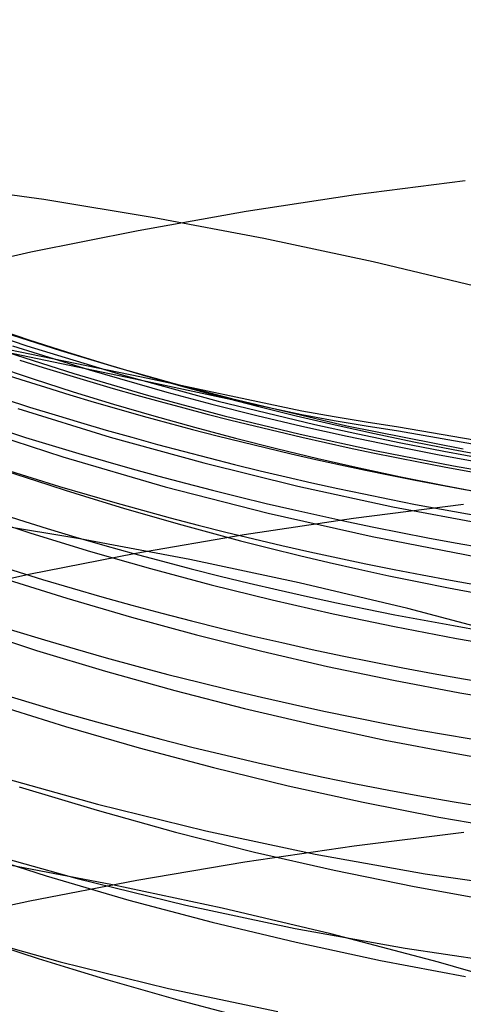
# Model space of a CAD drawing. Extents: x -383 to 1849, y -1185 to -529.
# Tile 819 of 870: x 1827.24 to 1829.18, y -945.11 to -940.8. Entities that reach past the tile are written whole.
import ezdxf

# ---------------------------------------------------------------- set-up
doc = ezdxf.new("R2010")
doc.units = 0
doc.layers.add('PREDEFINITO', color=7, linetype='CONTINUOUS')

msp = doc.modelspace()

# ---------------------------------------------------------------- linework, layer by layer
at = {"layer": 'PREDEFINITO'}
for p, q in [((1827.343312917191, -941.5860910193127, 503.9201804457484), (1826.858696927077, -941.5182524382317, 503.9564020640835)), ((1829.189750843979, -941.5033791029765, 646.0968551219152), (1828.707944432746, -941.56563277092, 646.0229974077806)), ((1828.707944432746, -941.56563277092, 646.0229974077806), (1828.229750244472, -941.6385481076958, 645.9385414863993)), ((1827.826475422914, -941.6653618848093, 503.8944553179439), (1827.343312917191, -941.5860910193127, 503.9201804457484)), ((1828.229750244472, -941.6385481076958, 645.9385414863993), (1827.75571642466, -941.7221102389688, 645.8435153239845)), ((1828.307647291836, -941.7560596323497, 503.8793289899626), (1827.826475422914, -941.6653618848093, 503.8944553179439)), ((1827.75571642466, -941.7221102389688, 645.8435153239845), (1827.286391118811, -941.8163042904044, 645.7379468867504)), ((1828.786291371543, -941.8581788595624, 503.8749037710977), (1828.307647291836, -941.7560596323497, 503.8793289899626)), ((1827.286391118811, -941.8163042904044, 645.7379468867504), (1826.822322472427, -941.9211153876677, 645.6218641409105)), ((1829.261870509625, -941.9717141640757, 503.8812819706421), (1828.786291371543, -941.8581788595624, 503.8749037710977)), ((1826.856920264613, -942.0867411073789, 575.0531934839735), (1827.269219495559, -942.2261607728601, 575.0568422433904)), ((1827.169715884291, -942.1678846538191, 576.4381196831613), (1827.416495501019, -942.2468356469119, 576.4387258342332)), ((1826.938569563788, -942.2027189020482, 571.2032457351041), (1827.771164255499, -942.3764301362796, 573.0671986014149)), ((1826.938583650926, -942.1908641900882, 571.1715508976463), (1827.771180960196, -942.362372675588, 573.0296144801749)), ((1827.148335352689, -942.2443288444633, 579.1433893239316), (1827.474071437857, -942.3477967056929, 579.1388725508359)), ((1827.206199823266, -942.2268690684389, 573.4011167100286), (1827.542930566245, -942.3319703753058, 573.403750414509)), ((1827.269219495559, -942.2261607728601, 575.0568422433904), (1827.685860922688, -942.3532032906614, 575.0608168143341)), ((1827.416495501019, -942.2468356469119, 576.4387258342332), (1827.664763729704, -942.3214131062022, 576.4395543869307)), ((1827.542930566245, -942.3319703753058, 573.403750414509), (1827.882338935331, -942.4289781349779, 573.406545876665)), ((1827.664763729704, -942.3214131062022, 576.4395543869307), (1827.914438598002, -942.3916215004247, 576.4406037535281)), ((1827.474071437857, -942.3477967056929, 579.1388725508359), (1827.802363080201, -942.4437003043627, 579.135132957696)), ((1827.685860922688, -942.3532032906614, 575.0608168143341), (1828.106455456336, -942.4678909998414, 575.0651105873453)), ((1827.771164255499, -942.3764301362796, 573.0671986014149), (1828.473903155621, -942.5269259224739, 574.8435892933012)), ((1827.771180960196, -942.362372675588, 573.0296144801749), (1828.473922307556, -942.5108090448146, 574.8004991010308)), ((1827.914438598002, -942.3916215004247, 576.4406037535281), (1828.16543813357, -942.4574652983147, 576.4418723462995)), ((1827.802363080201, -942.4437003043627, 579.135132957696), (1828.133022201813, -942.5320491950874, 579.1321664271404)), ((1828.106455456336, -942.4678909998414, 575.0651105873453), (1828.530614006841, -942.5702462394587, 575.0697169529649)), ((1828.16543813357, -942.4574652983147, 576.4418723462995), (1828.671083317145, -942.5760769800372, 576.4450608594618)), ((1827.228754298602, -942.5004971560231, 582.182160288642), (1827.634195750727, -942.6254301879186, 582.1724125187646)), ((1828.473922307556, -942.5108090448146, 574.8004991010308), (1828.614583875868, -942.5360922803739, 575.1357301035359)), ((1828.133022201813, -942.5320491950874, 579.1321664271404), (1828.465860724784, -942.6128529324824, 579.1299688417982)), ((1828.473903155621, -942.5269259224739, 574.8435892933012), (1828.614564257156, -942.5526019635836, 575.1798705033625)), ((1828.614564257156, -942.5526019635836, 575.1798705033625), (1828.75536256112, -942.5758587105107, 575.4936361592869)), ((1828.614583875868, -942.5360922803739, 575.1357301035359), (1828.755382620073, -942.5589785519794, 575.4485052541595)), ((1828.755382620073, -942.5589785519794, 575.4485052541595), (1828.896368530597, -942.580509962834, 575.7440755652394)), ((1826.984571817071, -942.56889487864, 583.672774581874), (1827.426985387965, -942.7129067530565, 583.6583010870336)), ((1828.671083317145, -942.5760769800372, 576.4450608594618), (1829.181043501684, -942.6772839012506, 576.4491072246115)), ((1828.75536256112, -942.5758587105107, 575.4936361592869), (1828.896348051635, -942.5977435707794, 575.7901514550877)), ((1828.896348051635, -942.5977435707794, 575.7901514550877), (1830.03424294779, -942.798493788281, 578.0220789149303)), ((1828.896368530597, -942.580509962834, 575.7440755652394), (1830.034266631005, -942.7785637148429, 577.9687937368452)), ((1827.634195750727, -942.6254301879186, 582.1724125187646), (1828.043418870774, -942.7387362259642, 582.1642765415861)), ((1828.465860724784, -942.6128529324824, 579.1299688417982), (1828.800690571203, -942.6861210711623, 579.1285360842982)), ((1828.800690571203, -942.6861210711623, 579.1285360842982), (1829.137323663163, -942.7518631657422, 579.127864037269)), ((1827.426985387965, -942.7129067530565, 583.6583010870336), (1827.874171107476, -942.8429415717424, 583.6460423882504)), ((1828.043418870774, -942.7387362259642, 582.1642765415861), (1828.456065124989, -942.8404350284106, 582.1577435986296)), ((1829.137323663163, -942.7518631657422, 579.127864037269), (1829.475571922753, -942.810088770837, 579.1279485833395)), ((1827.874171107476, -942.8429415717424, 583.6460423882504), (1828.325655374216, -942.9590254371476, 583.6359864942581)), ((1828.456065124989, -942.8404350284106, 582.1577435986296), (1828.871775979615, -942.930546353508, 582.1528049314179)), ((1829.181619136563, -942.9211598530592, 647.5620982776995), (1828.699488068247, -942.982122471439, 647.4868290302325)), ((1828.871775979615, -942.930546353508, 582.1528049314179), (1829.290192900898, -943.0090899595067, 582.1494517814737)), ((1827.501172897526, -943.0706111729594, 502.4535476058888), (1827.017408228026, -942.9909923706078, 502.4802763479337)), ((1827.025035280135, -942.9607963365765, 586.5584639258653), (1827.285391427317, -943.0459026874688, 586.546211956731)), ((1828.699488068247, -942.982122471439, 647.4868290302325), (1828.22099225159, -943.0535400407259, 647.4007473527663)), ((1828.325655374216, -942.9590254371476, 583.6359864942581), (1828.780964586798, -943.0611844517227, 583.6281214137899)), ((1827.285391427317, -943.0459026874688, 586.546211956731), (1827.547462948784, -943.1262049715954, 586.5349329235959)), ((1827.982960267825, -943.1614283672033, 502.4376239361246), (1827.501172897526, -943.0706111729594, 502.4535476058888)), ((1828.22099225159, -943.0535400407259, 647.4007473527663), (1827.746682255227, -943.135398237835, 647.3038816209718)), ((1828.780964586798, -943.0611844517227, 583.6281214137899), (1829.239625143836, -943.149444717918, 583.6224351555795)), ((1827.746682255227, -943.135398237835, 647.3038816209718), (1827.277108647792, -943.227682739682, 647.1962602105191)), ((1827.547462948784, -943.1262049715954, 586.5349329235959), (1827.811152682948, -943.2017081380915, 586.5246241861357)), ((1828.462229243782, -943.2634365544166, 502.4326109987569), (1827.982960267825, -943.1614283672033, 502.4376239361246)), ((1827.811152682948, -943.2017081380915, 586.5246241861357), (1828.07636346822, -943.2724171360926, 586.5152831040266)), ((1827.277108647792, -943.227682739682, 647.1962602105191), (1826.812821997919, -943.330379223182, 647.0779114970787)), ((1827.162763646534, -943.2432579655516, 587.9875461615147), (1827.443809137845, -943.3316343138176, 587.9731352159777)), ((1828.07636346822, -943.2724171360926, 586.5152831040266), (1828.342998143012, -943.3383369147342, 586.506907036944)), ((1828.938438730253, -943.3766283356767, 502.4386144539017), (1828.462229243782, -943.2634365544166, 502.4326109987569)), ((1827.443809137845, -943.3316343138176, 587.9731352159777), (1827.726770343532, -943.4144832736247, 587.9599620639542)), ((1828.342998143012, -943.3383369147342, 586.506907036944), (1828.610959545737, -943.3994724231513, 586.4994933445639)), ((1829.411047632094, -943.5009963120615, 502.4557399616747), (1828.938438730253, -943.3766283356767, 502.4386144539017)), ((1827.726770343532, -943.4144832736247, 587.9599620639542), (1828.011526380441, -943.4918106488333, 587.9480233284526)), ((1828.610959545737, -943.3994724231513, 586.4994933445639), (1828.880150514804, -943.4558286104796, 586.4930393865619)), ((1827.011715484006, -943.4622249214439, 589.4346925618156), (1827.311178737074, -943.5596828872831, 589.4165737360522)), ((1828.880150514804, -943.4558286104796, 586.4930393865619), (1829.150473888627, -943.5074104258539, 586.4875425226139)), ((1828.011526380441, -943.4918106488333, 587.9480233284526), (1828.297956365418, -943.563622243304, 587.9373156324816)), ((1829.150473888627, -943.5074104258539, 586.4875425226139), (1829.421832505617, -943.5542228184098, 586.4830001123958)), ((1827.311178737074, -943.5596828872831, 589.4165737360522), (1827.612890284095, -943.6508185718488, 589.4000044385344)), ((1828.297956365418, -943.563622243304, 587.9373156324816), (1828.585939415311, -943.6299238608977, 587.9278355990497)), ((1828.585939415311, -943.6299238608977, 587.9278355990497), (1828.875354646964, -943.690721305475, 587.9195798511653)), ((1827.612890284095, -943.6508185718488, 589.4000044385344), (1827.916702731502, -943.7356400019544, 589.3849802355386)), ((1828.875354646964, -943.690721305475, 587.9195798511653), (1829.166081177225, -943.7460203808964, 587.9125450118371)), ((1827.916702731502, -943.7356400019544, 589.3849802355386), (1828.22246868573, -943.8141552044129, 589.3714966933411)), ((1829.166081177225, -943.7460203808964, 587.9125450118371), (1829.457998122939, -943.7958268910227, 587.9067277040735)), ((1827.118433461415, -943.792781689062, 590.8681807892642), (1827.438669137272, -943.89330295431, 590.8476131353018)), ((1828.22246868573, -943.8141552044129, 589.3714966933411), (1828.530040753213, -943.8863722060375, 589.359549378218)), ((1827.438669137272, -943.89330295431, 590.8476131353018), (1827.761397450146, -943.9867062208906, 590.8289391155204)), ((1828.530040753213, -943.8863722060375, 589.359549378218), (1828.839271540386, -943.9522990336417, 589.349133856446)), ((1828.839271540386, -943.9522990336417, 589.349133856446), (1829.150013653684, -944.0119437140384, 589.340245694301)), ((1827.761397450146, -943.9867062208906, 590.8289391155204), (1828.086439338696, -944.0730003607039, 590.8121533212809)), ((1829.150013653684, -944.0119437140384, 589.340245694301), (1829.462119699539, -944.0653142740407, 589.3328804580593)), ((1827.107359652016, -944.1012670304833, 559.0880663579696), (1827.577645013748, -944.2332661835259, 559.0960594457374)), ((1828.086439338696, -944.0730003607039, 590.8121533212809), (1828.41361574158, -944.1521942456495, 590.7972503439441)), ((1827.235238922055, -944.1566253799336, 592.2957036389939), (1827.576267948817, -944.2599456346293, 592.2726462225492)), ((1828.41361574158, -944.1521942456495, 590.7972503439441), (1828.742747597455, -944.2242967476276, 590.7842247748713)), ((1827.577645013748, -944.2332661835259, 559.0960594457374), (1828.052446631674, -944.3500010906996, 559.1011072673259)), ((1828.742747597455, -944.2242967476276, 590.7842247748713), (1829.07365584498, -944.2893167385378, 590.7730712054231)), ((1827.576267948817, -944.2599456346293, 592.2726462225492), (1827.920021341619, -944.355296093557, 592.2518745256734)), ((1829.07365584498, -944.2893167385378, 590.7730712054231), (1829.406161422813, -944.3472630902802, 590.7637842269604)), ((1827.920021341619, -944.355296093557, 592.2518745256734), (1828.266284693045, -944.4426865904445, 592.2333820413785)), ((1828.052446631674, -944.3500010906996, 559.1011072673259), (1828.531219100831, -944.4515013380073, 559.1032339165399)), ((1829.183485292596, -944.3578365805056, 649.0061334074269), (1828.702109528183, -944.4173806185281, 648.9296163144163)), ((1826.995238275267, -944.4328348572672, 593.7444418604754), (1827.353920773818, -944.547378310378, 593.7161777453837)), ((1827.019095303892, -944.4274019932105, 557.6818052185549), (1827.489611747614, -944.5591856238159, 557.6901739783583)), ((1828.702109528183, -944.4173806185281, 648.9296163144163), (1828.224350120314, -944.487175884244, 648.8420718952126)), ((1828.266284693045, -944.4426865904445, 592.2333820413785), (1828.614843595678, -944.5221269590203, 592.2171622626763)), ((1828.531219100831, -944.4515013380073, 559.1032339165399), (1829.013417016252, -944.5377965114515, 559.1024634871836)), ((1827.644411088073, -944.5857179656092, 501.0188183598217), (1827.16263718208, -944.4945561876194, 501.0351529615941)), ((1828.224350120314, -944.487175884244, 648.8420718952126), (1827.750753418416, -944.5672078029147, 648.7435295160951)), ((1828.614843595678, -944.5221269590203, 592.2171622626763), (1828.965483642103, -944.5936270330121, 592.2032086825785)), ((1829.013417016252, -944.5377965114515, 559.1024634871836), (1829.498494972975, -944.6089161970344, 559.0988200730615)), ((1827.750753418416, -944.5672078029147, 648.7435295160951), (1827.281865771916, -944.6574617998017, 648.6340185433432)), ((1827.353920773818, -944.547378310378, 593.7161777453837), (1827.715808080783, -944.6530450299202, 593.6906488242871)), ((1827.489611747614, -944.5591856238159, 557.6901739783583), (1827.964660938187, -944.6758033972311, 557.6952851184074)), ((1828.123717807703, -944.687877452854, 501.01363185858), (1827.644411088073, -944.5857179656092, 501.0188183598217)), ((1828.965483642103, -944.5936270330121, 592.2032086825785), (1829.317990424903, -944.6571966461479, 592.191514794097)), ((1827.281865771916, -944.6574617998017, 648.6340185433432), (1826.81823353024, -944.7579233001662, 648.513568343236)), ((1827.715808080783, -944.6530450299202, 593.6906488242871), (1828.080646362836, -944.7498464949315, 593.6678471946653)), ((1827.964660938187, -944.6758033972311, 557.6952851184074), (1828.443695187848, -944.7772821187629, 557.6971653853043)), ((1828.600016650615, -944.8010262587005, 501.0197025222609), (1828.123717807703, -944.687877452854, 501.01363185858)), ((1828.080646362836, -944.7498464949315, 593.6678471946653), (1828.448181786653, -944.8377941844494, 593.6477649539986)), ((1826.944145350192, -944.7917713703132, 556.2843858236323), (1827.414447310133, -944.9233676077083, 556.2931361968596)), ((1828.443695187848, -944.7772821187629, 557.6971653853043), (1828.926166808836, -944.8636485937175, 557.6958415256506)), ((1829.072766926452, -944.9251559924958, 501.0371394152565), (1828.600016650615, -944.8010262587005, 501.0197025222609)), ((1828.448181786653, -944.8377941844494, 593.6477649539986), (1828.818160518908, -944.9168995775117, 593.6303941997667)), ((1828.926166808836, -944.8636485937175, 557.6958415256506), (1829.411528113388, -944.9349296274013, 557.6913402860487)), ((1827.414447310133, -944.9233676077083, 556.2931361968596), (1827.889237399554, -945.0398233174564, 556.2982997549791)), ((1828.818160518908, -944.9168995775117, 593.6303941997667), (1829.190328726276, -944.9871741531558, 593.6157270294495)), ((1829.541427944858, -945.0602582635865, 501.0660516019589), (1829.072766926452, -944.9251559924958, 501.0371394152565)), ((1827.889237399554, -945.0398233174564, 556.2982997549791), (1828.367970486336, -945.1411685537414, 556.2999073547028))]:
    msp.add_line(p, q, dxfattribs=at)
at = {"layer": 'PREDEFINITO', "extrusion": (0.01527697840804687, 0.101694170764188, 0.9946984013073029)}
msp.add_arc((-1949.427669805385, 700.9212284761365, 493.7866391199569), 14.99696096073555, 132.0550495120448, 314.6365593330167, dxfattribs=at)
at = {"layer": 'PREDEFINITO', "extrusion": (-0.01680346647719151, -0.114563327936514, 0.9932738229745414)}
msp.add_arc((1947.266360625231, -580.7659228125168, 654.0302628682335), 14.9416585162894, 95.84327124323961, 275.2787165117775, dxfattribs=at)
at = {"layer": 'PREDEFINITO', "extrusion": (-0.01682422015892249, -0.171810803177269, 0.9849862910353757)}
msp.add_arc((1913.771170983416, -633.2235835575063, 707.5748562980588), 14.96078830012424, 82.65114577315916, 280.0999895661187, dxfattribs=at)
at = {"layer": 'PREDEFINITO', "extrusion": (-0.0169148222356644, -0.07459487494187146, 0.9970704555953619)}
msp.add_arc((1991.818707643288, -454.2157462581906, 615.4053433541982), 14.93819540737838, 107.3243062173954, 274.6342481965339, dxfattribs=at)
at = {"layer": 'PREDEFINITO', "extrusion": (-0.01683288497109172, -0.3075132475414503, 0.9513949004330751)}
msp.add_arc((1880.171093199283, -604.8759386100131, 826.0284236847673), 14.97897654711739, 55.8389829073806, 295.2730315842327, dxfattribs=at)
at = {"layer": 'PREDEFINITO', "extrusion": (-0.01680727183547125, -0.3261209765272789, 0.9451786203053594)}
msp.add_arc((1877.534512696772, -594.1837602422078, 841.425734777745), 14.97443206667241, 51.68409155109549, 297.6498818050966, dxfattribs=at)
at = {"layer": 'PREDEFINITO', "extrusion": (0.06085069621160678, 0.2938485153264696, 0.9539131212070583)}
msp.add_arc((-1982.010637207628, 681.2031101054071, 358.4059843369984), 14.95304766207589, 35.41266342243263, 135.0622067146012, dxfattribs=at)
at = {"layer": 'PREDEFINITO', "extrusion": (0.05640473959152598, 0.2750530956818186, 0.959773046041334)}
msp.add_arc((-1980.98269314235, 677.388495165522, 372.7477319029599), 14.97554083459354, 41.4003880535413, 134.8305370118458, dxfattribs=at)
at = {"layer": 'PREDEFINITO', "extrusion": (0.05190493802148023, 0.2561864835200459, 0.9652328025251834)}
msp.add_arc((-1979.707173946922, 674.1646071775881, 386.8361147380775), 14.98700380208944, 44.79781140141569, 134.6350759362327, dxfattribs=at)
at = {"layer": 'PREDEFINITO', "extrusion": (0.04740610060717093, 0.2372513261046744, 0.9702909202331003)}
msp.add_arc((-1978.250708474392, 671.3365629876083, 400.766770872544), 14.97539275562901, 48.0894225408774, 134.4820405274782, dxfattribs=at)
at = {"layer": 'PREDEFINITO', "extrusion": (-0.01274895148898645, -0.01582784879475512, 0.9997934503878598)}
msp.add_arc((2008.491887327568, 438.422641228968, 564.90114907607), 15.48746778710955, 293.6472372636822, 341.1921149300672, dxfattribs=at)
at = {"layer": 'PREDEFINITO', "extrusion": (-0.01586804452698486, -0.02079063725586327, 0.9996579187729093)}
msp.add_arc((2018.982025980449, 389.0888880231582, 565.4544272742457), 15.45497952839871, 294.5706289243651, 339.7623634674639, dxfattribs=at)
at = {"layer": 'PREDEFINITO', "extrusion": (-0.00812877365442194, 0.002595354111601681, 0.9999635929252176)}
msp.add_arc((1836.520092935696, -928.9723766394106, 554.6233643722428), 15.48731450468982, 252.3568624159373, 302.3452437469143, dxfattribs=at)
at = {"layer": 'PREDEFINITO', "extrusion": (-0.003394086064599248, 0.02308004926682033, 0.9997278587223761)}
msp.add_arc((-1677.459489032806, 1197.295913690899, 542.40408859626), 15.44522063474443, 61.51104550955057, 114.0532646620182, dxfattribs=at)
at = {"layer": 'PREDEFINITO', "extrusion": (0.001257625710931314, 0.04270457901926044, 0.9990869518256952)}
msp.add_arc((-1858.413790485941, 896.9285137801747, 530.5991677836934), 15.44600124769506, 69.06311450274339, 124.0824341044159, dxfattribs=at)
at = {"layer": 'PREDEFINITO', "extrusion": (0.00593051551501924, 0.06229913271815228, 0.9980399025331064)}
msp.add_arc((-1911.563818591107, 784.1495273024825, 518.6289721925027), 15.43013830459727, 70.30913048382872, 127.8304927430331, dxfattribs=at)
at = {"layer": 'PREDEFINITO', "extrusion": (0.02914033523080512, 0.1602718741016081, 0.9866426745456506)}
msp.add_arc((-1968.362259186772, 669.8948358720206, 454.9925933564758), 15.16064796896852, 61.52693209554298, 133.0743696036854, dxfattribs=at)
at = {"layer": 'PREDEFINITO', "extrusion": (0.01061048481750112, 0.08205630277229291, 0.9965712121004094)}
msp.add_arc((-1935.745696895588, 729.9850599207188, 506.2789967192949), 15.37589271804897, 69.65057739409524, 129.8300924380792, dxfattribs=at)
at = {"layer": 'PREDEFINITO', "extrusion": (0.01523271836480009, 0.1016833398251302, 0.9947001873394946)}
msp.add_arc((-1949.137982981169, 701.2868884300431, 493.716401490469), 15.32818163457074, 68.22031875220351, 131.0463447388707, dxfattribs=at)
at = {"layer": 'PREDEFINITO', "extrusion": (0.02455074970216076, 0.1408166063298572, 0.9897312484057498)}
msp.add_arc((-1964.056621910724, 674.5194646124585, 468.1432374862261), 15.22414620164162, 64.333194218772, 132.5549730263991, dxfattribs=at)
at = {"layer": 'PREDEFINITO', "extrusion": (0.01990309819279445, 0.1212061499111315, 0.9924277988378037)}
msp.add_arc((-1958.037816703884, 683.9145791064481, 481.1117707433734), 15.28974978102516, 66.44151506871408, 131.8912589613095, dxfattribs=at)

doc.saveas('drawing.dxf')
